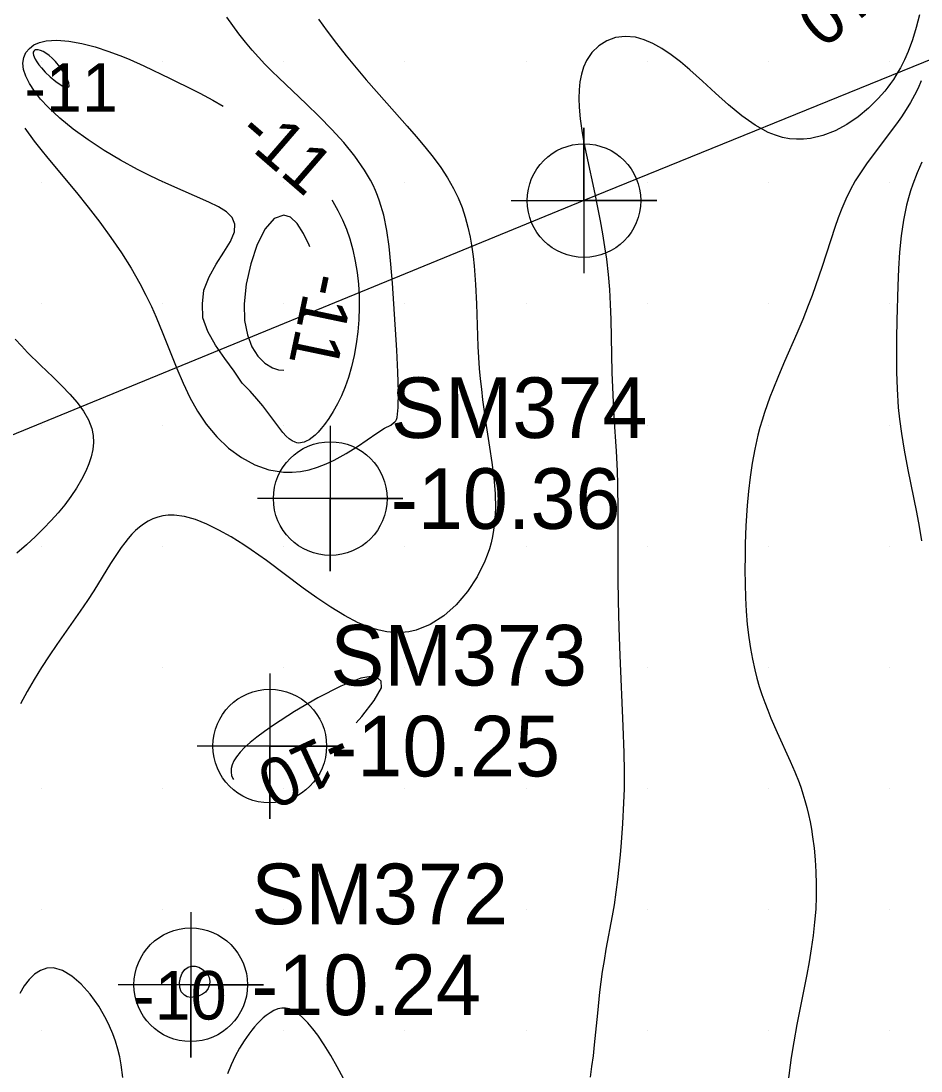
# Model space of a CAD drawing. Extents: x 2602990 to 2605851, y 618069 to 619180.
# Drawn here: x 2604354.15 to 2604391.29, y 618768.35 to 618811.67 of the extents above; entities that cross this region are included whole.
import ezdxf

# ---------------------------------------------------------------- set-up
doc = ezdxf.new("R2010")
doc.units = 0
for name, color, linetype in [('Default', 7, 'Continuous'), ('DTM Contours Major', 7, 'Continuous'), ('DTM Contours Minor', 7, 'Continuous'), ('DTM Contours Minor Text', 7, 'Continuous'), ('Exist DTM Regular Point Underwater CELL', 7, 'Continuous'), ('Exist DTM Regular Point Underwater Cogo Elevation', 7, 'Continuous'), ('Exist DTM Regular Point Underwater Cogo Number', 7, 'Continuous'), ('Exist DTM Scan Elevation Point', 7, 'Continuous'), ('Exist Structure Major Deck Tunnel Box Culvert', 7, 'Continuous'), ('Exist Structure Major Deck Tunnel Box Culvert Cogo Point CELL', 7, 'Continuous')]:
    doc.layers.add(name, color=color, linetype=linetype)

# ---------------------------------------------------------------- blocks, each defined once
blk = doc.blocks.new('POINT_DISPLAY')
at = {"layer": 'Default'}
blk.add_line((0, 0), (0, 0), dxfattribs=at)
blk = doc.blocks.new('EXIST STRUCTURE MAJOR DECK TUNNEL BOX CULVERT COGO POINT')
at = {"layer": 'Exist Structure Major Deck Tunnel Box Culvert Cogo Point CELL'}
blk.add_lwpolyline([(-0.06, 0), (0.06, 0), (0, 0), (0, 0.06), (0, -0.06)], dxfattribs=at)
blk.add_circle((0, 0), 0.04688, dxfattribs=at)

msp = doc.modelspace()

# ---------------------------------------------------------------- linework, layer by layer
at = {"layer": 'DTM Contours Major'}
for points in [[(2604391.234, 618811.926), (2604391.099, 618811.407), (2604390.941, 618810.901), (2604390.758, 618810.413), (2604390.609, 618810.072), (2604390.528, 618809.907), (2604390.443, 618809.744), (2604390.354, 618809.584), (2604390.261, 618809.427), (2604390.154, 618809.26), (2604390.041, 618809.096), (2604389.922, 618808.936), (2604389.798, 618808.778), (2604389.667, 618808.624), (2604389.53, 618808.472), (2604389.134, 618808.081), (2604388.7, 618807.722), (2604388.236, 618807.405), (2604387.75, 618807.143), (2604387.248, 618806.945), (2604386.738, 618806.824), (2604386.448, 618806.793), (2604386.156, 618806.79), (2604385.865, 618806.816), (2604385.574, 618806.872), (2604385.283, 618806.959), (2604384.993, 618807.076), (2604384.444, 618807.377), (2604383.898, 618807.764), (2604383.355, 618808.211), (2604382.815, 618808.693), (2604382.28, 618809.183), (2604381.751, 618809.657), (2604381.363, 618809.981), (2604380.981, 618810.275), (2604380.603, 618810.531), (2604380.23, 618810.742), (2604379.864, 618810.902), (2604379.506, 618811.002), (2604379.088, 618811.038), (2604378.691, 618810.985), (2604378.324, 618810.852), (2604377.995, 618810.645), (2604377.713, 618810.37), (2604377.488, 618810.036), (2604377.368, 618809.769), (2604377.278, 618809.477), (2604377.216, 618809.163), (2604377.181, 618808.831), (2604377.171, 618808.481), (2604377.183, 618808.116), (2604377.226, 618807.642), (2604377.295, 618807.152), (2604377.384, 618806.649), (2604377.488, 618806.136), (2604377.834, 618804.535), (2604377.948, 618803.981), (2604378.054, 618803.432), (2604378.151, 618802.891), (2604378.237, 618802.359), (2604378.311, 618801.84), (2604378.384, 618801.206), (2604378.436, 618800.592), (2604378.472, 618799.992), (2604378.495, 618799.351), (2604378.542, 618797.167), (2604378.575, 618796.247), (2604378.623, 618795.323), (2604378.712, 618793.929), (2604378.751, 618793.109), (2604378.768, 618792.563), (2604378.785, 618791.45), (2604378.787, 618789.988), (2604378.784, 618788.645), (2604378.793, 618787.753), (2604378.82, 618786.632), (2604378.861, 618785.499), (2604378.994, 618782.577), (2604379.032, 618781.472), (2604379.044, 618780.716), (2604379.038, 618779.986), (2604379.019, 618779.418), (2604378.972, 618778.562), (2604378.917, 618777.776), (2604378.875, 618777.272), (2604378.827, 618776.76), (2604378.77, 618776.244), (2604378.704, 618775.726), (2604378.627, 618775.207), (2604378.55, 618774.747), (2604378.295, 618773.371), (2604378.214, 618772.912), (2604378.14, 618772.451), (2604378.081, 618772.025), (2604378.03, 618771.597), (2604377.941, 618770.736), (2604377.812, 618769.424), (2604377.761, 618768.979), (2604377.703, 618768.535), (2604377.636, 618768.092)], [(2604358.363, 618768.076), (2604358.295, 618768.601), (2604358.231, 618768.929), (2604358.15, 618769.254), (2604358.053, 618769.573), (2604357.941, 618769.887), (2604357.813, 618770.193), (2604357.67, 618770.492), (2604357.362, 618771.028), (2604357.015, 618771.515), (2604356.642, 618771.933), (2604356.256, 618772.265), (2604355.869, 618772.493), (2604355.494, 618772.599), (2604355.218, 618772.589), (2604354.958, 618772.502), (2604354.716, 618772.345), (2604354.491, 618772.127), (2604354.286, 618771.856), (2604354.101, 618771.54)], [(2604367.467, 618768.038), (2604367.208, 618768.521), (2604366.94, 618768.986), (2604366.668, 618769.423), (2604366.397, 618769.822), (2604366.196, 618770.092), (2604365.997, 618770.331), (2604365.801, 618770.535), (2604365.61, 618770.703), (2604365.422, 618770.829), (2604365.237, 618770.912), (2604365.074, 618770.947), (2604364.913, 618770.945), (2604364.753, 618770.911), (2604364.593, 618770.846), (2604364.433, 618770.753), (2604364.271, 618770.635), (2604364.153, 618770.536), (2604364.035, 618770.426), (2604363.915, 618770.304), (2604363.796, 618770.172), (2604363.677, 618770.028), (2604363.558, 618769.874), (2604363.364, 618769.596), (2604363.176, 618769.29), (2604362.998, 618768.959), (2604362.832, 618768.603), (2604362.683, 618768.226)]]:
    msp.add_lwpolyline(points, dxfattribs=at)
at = {"layer": 'DTM Contours Minor'}
for points in [[(2604366.426, 618811.751), (2604366.795, 618811.248), (2604367.177, 618810.741), (2604367.573, 618810.236), (2604367.98, 618809.74), (2604368.398, 618809.249), (2604369.25, 618808.282), (2604370.09, 618807.338), (2604370.464, 618806.909), (2604370.823, 618806.482), (2604371.161, 618806.057), (2604371.475, 618805.63), (2604371.758, 618805.2), (2604372.007, 618804.765), (2604372.195, 618804.373), (2604372.355, 618803.976), (2604372.489, 618803.573), (2604372.6, 618803.166), (2604372.69, 618802.755), (2604372.763, 618802.34), (2604372.815, 618801.958), (2604372.856, 618801.573), (2604372.889, 618801.185), (2604372.913, 618800.795), (2604372.947, 618800.005), (2604372.99, 618798.688), (2604373.009, 618798.242), (2604373.034, 618797.791), (2604373.066, 618797.336), (2604373.105, 618796.91), (2604373.151, 618796.481), (2604373.204, 618796.048), (2604373.326, 618795.166), (2604373.494, 618794.089), (2604373.588, 618793.455), (2604373.667, 618792.818), (2604373.718, 618792.183), (2604373.73, 618791.553), (2604373.693, 618790.934), (2604373.658, 618790.668), (2604373.611, 618790.406), (2604373.553, 618790.146), (2604373.482, 618789.889), (2604373.398, 618789.636), (2604373.302, 618789.386), (2604372.983, 618788.735), (2604372.584, 618788.129), (2604372.119, 618787.586), (2604371.601, 618787.127), (2604371.043, 618786.771), (2604370.458, 618786.537), (2604370.161, 618786.472), (2604369.86, 618786.44), (2604369.556, 618786.441), (2604369.249, 618786.473), (2604368.939, 618786.534), (2604368.626, 618786.624), (2604368.068, 618786.846), (2604367.503, 618787.137), (2604366.935, 618787.482), (2604366.366, 618787.867), (2604365.801, 618788.276), (2604364.285, 618789.407), (2604363.971, 618789.634), (2604363.657, 618789.853), (2604363.345, 618790.062), (2604362.832, 618790.385), (2604362.325, 618790.67), (2604361.83, 618790.91), (2604361.352, 618791.097), (2604360.897, 618791.223), (2604360.469, 618791.28), (2604360.234, 618791.279), (2604360.01, 618791.253), (2604359.796, 618791.203), (2604359.591, 618791.13), (2604359.396, 618791.034), (2604359.209, 618790.917), (2604359.044, 618790.792), (2604358.886, 618790.651), (2604358.732, 618790.494), (2604358.582, 618790.324), (2604358.435, 618790.14), (2604358.29, 618789.944), (2604358.071, 618789.625), (2604357.851, 618789.283), (2604357.157, 618788.161), (2604356.904, 618787.768), (2604356.602, 618787.32), (2604355.635, 618785.947), (2604355.313, 618785.477), (2604355, 618785), (2604354.695, 618784.504), (2604354.406, 618784.002), (2604354.134, 618783.498)], [(2604369.683, 618795.317), (2604369.725, 618795.726), (2604369.729, 618796.366), (2604369.704, 618797.176), (2604369.657, 618798.093), (2604369.538, 618800), (2604369.482, 618800.853), (2604369.422, 618801.639), (2604369.348, 618802.364), (2604369.252, 618803.035), (2604369.124, 618803.659), (2604368.953, 618804.242), (2604368.872, 618804.466), (2604368.781, 618804.685), (2604368.683, 618804.899), (2604368.576, 618805.11), (2604368.46, 618805.318), (2604368.335, 618805.523), (2604367.936, 618806.096), (2604367.48, 618806.654), (2604366.982, 618807.198), (2604366.456, 618807.729), (2604365.919, 618808.248), (2604364.788, 618809.324), (2604364.501, 618809.606), (2604364.223, 618809.889), (2604363.954, 618810.174), (2604363.696, 618810.462), (2604363.414, 618810.797), (2604363.147, 618811.136), (2604362.893, 618811.48), (2604362.652, 618811.825)], [(2604361.638, 618800), (2604361.703, 618800.566), (2604361.915, 618801.116), (2604362.211, 618801.642), (2604362.527, 618802.132), (2604362.801, 618802.578), (2604362.969, 618802.969), (2604362.985, 618803.287), (2604362.866, 618803.558), (2604362.634, 618803.793), (2604362.308, 618804.005), (2604361.909, 618804.204), (2604360.255, 618804.927), (2604359.829, 618805.122), (2604359.397, 618805.328), (2604358.961, 618805.547), (2604358.264, 618805.926), (2604357.58, 618806.334), (2604356.925, 618806.763), (2604356.313, 618807.209), (2604355.756, 618807.662), (2604355.27, 618808.118), (2604354.965, 618808.449), (2604354.709, 618808.774), (2604354.504, 618809.089), (2604354.355, 618809.39), (2604354.264, 618809.673), (2604354.236, 618809.935), (2604354.268, 618810.164), (2604354.357, 618810.367), (2604354.499, 618810.54), (2604354.689, 618810.682), (2604354.923, 618810.788), (2604355.198, 618810.856), (2604355.636, 618810.886), (2604356.128, 618810.847), (2604356.66, 618810.75), (2604357.217, 618810.604), (2604357.785, 618810.419), (2604358.348, 618810.205), (2604358.644, 618810.082), (2604359.224, 618809.821), (2604360.315, 618809.296), (2604361.282, 618808.817), (2604361.528, 618808.69), (2604362.077, 618808.4), (2604362.497, 618808.165)], [(2604356.071, 618808.929), (2604356.143, 618808.983), (2604356.13, 618809.121), (2604356.051, 618809.317), (2604355.922, 618809.545), (2604355.758, 618809.781), (2604355.577, 618810), (2604355.443, 618810.135), (2604355.312, 618810.249), (2604355.185, 618810.34), (2604355.066, 618810.409), (2604354.958, 618810.456), (2604354.861, 618810.481), (2604354.801, 618810.485), (2604354.751, 618810.479), (2604354.71, 618810.46), (2604354.681, 618810.43), (2604354.663, 618810.389), (2604354.66, 618810.336), (2604354.671, 618810.269), (2604354.698, 618810.189), (2604354.744, 618810.095), (2604354.809, 618809.989), (2604354.894, 618809.87), (2604355, 618809.737), (2604355.155, 618809.563), (2604355.365, 618809.367), (2604355.595, 618809.175), (2604355.811, 618809.019), (2604355.981, 618808.927), (2604356.071, 618808.929)], [(2604391.303, 618809.201), (2604391.172, 618808.905), (2604391.03, 618808.615), (2604390.863, 618808.311), (2604390.682, 618808.014), (2604390.489, 618807.722), (2604390.287, 618807.435), (2604389.861, 618806.865), (2604389.331, 618806.17), (2604389.07, 618805.814), (2604388.819, 618805.45), (2604388.583, 618805.076), (2604388.367, 618804.69), (2604388.187, 618804.321), (2604388.025, 618803.941), (2604387.876, 618803.55), (2604387.737, 618803.15), (2604387.217, 618801.547), (2604386.945, 618800.749), (2604386.799, 618800.344), (2604386.643, 618799.936), (2604386.411, 618799.361), (2604386.167, 618798.781), (2604385.662, 618797.617), (2604385.416, 618797.035), (2604385.182, 618796.457), (2604385.062, 618796.145), (2604384.948, 618795.833), (2604384.84, 618795.522), (2604384.739, 618795.209), (2604384.646, 618794.895), (2604384.561, 618794.579), (2604384.43, 618794.01), (2604384.324, 618793.433), (2604384.238, 618792.851), (2604384.172, 618792.267), (2604384.121, 618791.682), (2604384.07, 618790.848), (2604384.043, 618790.097), (2604384.033, 618789.596), (2604384.029, 618789.021), (2604384.036, 618788.446), (2604384.053, 618787.877), (2604384.083, 618787.318), (2604384.127, 618786.771), (2604384.186, 618786.24), (2604384.253, 618785.782), (2604384.334, 618785.338), (2604384.43, 618784.907), (2604384.521, 618784.559), (2604384.622, 618784.218), (2604384.731, 618783.883), (2604384.848, 618783.554), (2604384.972, 618783.231), (2604385.102, 618782.913), (2604385.365, 618782.31), (2604385.9, 618781.133), (2604386.088, 618780.693), (2604386.263, 618780.248), (2604386.344, 618780.021), (2604386.421, 618779.79), (2604386.505, 618779.512), (2604386.581, 618779.226), (2604386.651, 618778.933), (2604386.714, 618778.633), (2604386.771, 618778.324), (2604386.821, 618778.008), (2604386.881, 618777.541), (2604386.928, 618777.058), (2604386.959, 618776.564), (2604386.974, 618776.059), (2604386.97, 618775.546), (2604386.948, 618775.03), (2604386.904, 618774.483), (2604386.841, 618773.938), (2604386.762, 618773.395), (2604386.673, 618772.857), (2604386.576, 618772.329), (2604386.17, 618770.274), (2604386.042, 618769.546), (2604385.942, 618768.901), (2604385.703, 618767.101)], [(2604354.316, 618807.247), (2604354.704, 618806.715), (2604354.978, 618806.364), (2604355.262, 618806.013), (2604356.444, 618804.595), (2604356.931, 618803.989), (2604357.406, 618803.369), (2604357.863, 618802.741), (2604358.296, 618802.108), (2604358.698, 618801.472), (2604359.064, 618800.838), (2604359.312, 618800.366), (2604359.539, 618799.893), (2604359.735, 618799.451), (2604360.013, 618798.776), (2604360.582, 618797.336), (2604360.841, 618796.73), (2604361.125, 618796.138), (2604361.442, 618795.57), (2604361.8, 618795.036), (2604362.237, 618794.511), (2604362.722, 618794.048), (2604363.248, 618793.659), (2604363.806, 618793.356), (2604364.388, 618793.151), (2604364.985, 618793.054), (2604365.338, 618793.052), (2604365.692, 618793.088), (2604366.045, 618793.159), (2604366.395, 618793.263), (2604366.742, 618793.395), (2604367.084, 618793.553), (2604367.572, 618793.824), (2604368.034, 618794.118), (2604368.839, 618794.671), (2604369.16, 618794.876), (2604369.412, 618795), (2604369.529, 618795.086), (2604369.576, 618795.127), (2604369.617, 618795.175), (2604369.652, 618795.236), (2604369.683, 618795.317)], [(2604391.333, 618805.845), (2604391.134, 618805.402), (2604390.954, 618804.944), (2604390.858, 618804.662), (2604390.772, 618804.373), (2604390.695, 618804.075), (2604390.57, 618803.459), (2604390.478, 618802.812), (2604390.413, 618802.141), (2604390.367, 618801.451), (2604390.337, 618800.748), (2604390.296, 618799.313), (2604390.282, 618798.592), (2604390.278, 618797.879), (2604390.285, 618797.181), (2604390.307, 618796.501), (2604390.358, 618795.723), (2604390.406, 618795.242), (2604390.484, 618794.655), (2604390.598, 618793.963), (2604390.751, 618793.155), (2604391.104, 618791.401), (2604391.216, 618790.814), (2604391.317, 618790.23)], [(2604366.984, 618804.279), (2604367.021, 618804.221), (2604367.229, 618803.853), (2604367.415, 618803.473), (2604367.58, 618803.082), (2604367.721, 618802.679), (2604367.849, 618802.229), (2604367.95, 618801.767), (2604368.025, 618801.296), (2604368.077, 618800.818), (2604368.104, 618800.334), (2604368.11, 618799.848), (2604368.093, 618799.345), (2604368.053, 618798.846), (2604367.991, 618798.354), (2604367.905, 618797.873), (2604367.797, 618797.407), (2604367.666, 618796.959), (2604367.529, 618796.576), (2604367.377, 618796.213), (2604367.212, 618795.874), (2604367.039, 618795.56), (2604366.86, 618795.275), (2604366.677, 618795.019), (2604366.548, 618794.858), (2604366.418, 618794.713), (2604366.291, 618794.588), (2604366.165, 618794.481), (2604366.042, 618794.394), (2604365.921, 618794.329), (2604365.842, 618794.296), (2604365.764, 618794.274), (2604365.687, 618794.262), (2604365.612, 618794.26), (2604365.538, 618794.269), (2604365.465, 618794.288), (2604365.342, 618794.345), (2604365.219, 618794.431), (2604365.095, 618794.547), (2604364.965, 618794.69), (2604364.829, 618794.86), (2604364.34, 618795.525), (2604364.132, 618795.794), (2604363.89, 618796.085), (2604363.607, 618796.395), (2604363.276, 618796.724), (2604362.949, 618797.222), (2604362.565, 618797.748), (2604362.184, 618798.296), (2604361.864, 618798.858), (2604361.662, 618799.429), (2604361.638, 618800)], [(2604365, 618803.654), (2604364.601, 618803.525), (2604364.228, 618803.094), (2604363.9, 618802.444), (2604363.633, 618801.657), (2604363.448, 618800.815), (2604363.362, 618800), (2604363.384, 618799.311), (2604363.497, 618798.722), (2604363.684, 618798.233), (2604363.929, 618797.843), (2604364.217, 618797.554), (2604364.529, 618797.364), (2604364.786, 618797.283), (2604365.005, 618797.264)], [(2604366.076, 618802.358), (2604366.052, 618802.42), (2604365.814, 618802.91), (2604365.554, 618803.317), (2604365.279, 618803.584), (2604365, 618803.654)], [(2604353.916, 618798.54), (2604354.17, 618798.264), (2604354.429, 618797.996), (2604354.954, 618797.478), (2604355.478, 618796.974), (2604355.834, 618796.625), (2604356.171, 618796.277), (2604356.476, 618795.927), (2604356.738, 618795.574), (2604356.945, 618795.217), (2604357.084, 618794.855), (2604357.139, 618794.57), (2604357.151, 618794.281), (2604357.122, 618793.989), (2604357.057, 618793.694), (2604356.959, 618793.396), (2604356.832, 618793.096), (2604356.654, 618792.748), (2604356.446, 618792.4), (2604356.213, 618792.055), (2604355.959, 618791.715), (2604355.688, 618791.384), (2604355.404, 618791.063), (2604355.086, 618790.728), (2604354.757, 618790.405), (2604354.376, 618790.055), (2604353.983, 618789.71)], [(2604369.021, 618784.431), (2604368.772, 618784.653), (2604368.18, 618784.559), (2604367.356, 618784.227), (2604366.407, 618783.74), (2604365.443, 618783.176), (2604364.574, 618782.616), (2604364.205, 618782.359), (2604363.884, 618782.122), (2604363.611, 618781.901), (2604363.382, 618781.695), (2604363.195, 618781.501), (2604363.048, 618781.317), (2604362.942, 618781.146), (2604362.87, 618780.983), (2604362.831, 618780.828), (2604362.824, 618780.682), (2604362.847, 618780.547), (2604362.899, 618780.422), (2604362.929, 618780.378)], [(2604367.988, 618782.71), (2604368.226, 618782.975), (2604368.735, 618783.639), (2604369.031, 618784.158), (2604369.021, 618784.431)], [(2604360.896, 618771.473), (2604360.768, 618771.611), (2604360.704, 618771.791), (2604360.695, 618771.994), (2604360.734, 618772.2), (2604360.812, 618772.387), (2604360.922, 618772.536), (2604361.05, 618772.628), (2604361.192, 618772.671), (2604361.342, 618772.669), (2604361.49, 618772.63), (2604361.629, 618772.557), (2604361.752, 618772.456), (2604361.848, 618772.338), (2604361.915, 618772.204), (2604361.947, 618772.059), (2604361.936, 618771.908), (2604361.877, 618771.755), (2604361.762, 618771.606), (2604361.651, 618771.52), (2604361.501, 618771.451), (2604361.331, 618771.404), (2604361.16, 618771.387), (2604361.009, 618771.408), (2604360.896, 618771.473)]]:
    msp.add_lwpolyline(points, dxfattribs=at)
at = {"layer": 'Exist DTM Regular Point Underwater CELL'}
for points in [[(2604366.916, 618794.967), (2604366.916, 618788.967), (2604366.916, 618791.967), (2604369.916, 618791.967), (2604363.916, 618791.967)], [(2604364.42, 618784.754), (2604364.42, 618778.754), (2604364.42, 618781.754), (2604367.42, 618781.754), (2604361.42, 618781.754)], [(2604361.158, 618774.905), (2604361.158, 618768.905), (2604361.158, 618771.905), (2604364.158, 618771.905), (2604358.158, 618771.905)]]:
    msp.add_lwpolyline(points, dxfattribs=at)
for centre in [(2604366.916, 618791.967), (2604364.42, 618781.754), (2604361.158, 618771.905)]:
    msp.add_circle(centre, 2.344, dxfattribs=at)
at = {"layer": 'Exist Structure Major Deck Tunnel Box Culvert'}
for p, q in [((2604412.154, 618818.415), (2604377.387, 618804.262)), ((2604412.154, 618818.415), (2604377.387, 618804.262)), ((2604377.387, 618804.262), (2604340.522, 618789.156)), ((2604377.387, 618804.262), (2604340.522, 618789.156))]:
    msp.add_line(p, q, dxfattribs=at)

# ---------------------------------------------------------------- block references
at = {"layer": 'Exist DTM Scan Elevation Point', "xscale": 1.3123333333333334, "yscale": 1.3123333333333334}
for p in [(2604355, 618810), (2604360, 618810), (2604365, 618810), (2604370, 618810), (2604375, 618810), (2604380, 618810), (2604385, 618810), (2604390, 618810), (2604355, 618805), (2604360, 618805), (2604365, 618805), (2604370, 618805), (2604375, 618805), (2604380, 618805), (2604385, 618805), (2604390, 618805), (2604355, 618800), (2604360, 618800), (2604365, 618800), (2604370, 618800), (2604375, 618800), (2604380, 618800), (2604385, 618800), (2604390, 618800), (2604355, 618795), (2604360, 618795), (2604365, 618795), (2604370, 618795), (2604375, 618795), (2604380, 618795), (2604385, 618795), (2604390, 618795), (2604355, 618790), (2604360, 618790), (2604365, 618790), (2604370, 618790), (2604375, 618790), (2604380, 618790), (2604385, 618790), (2604390, 618790), (2604355, 618785), (2604360, 618785), (2604365, 618785), (2604370, 618785), (2604375, 618785), (2604380, 618785), (2604385, 618785), (2604390, 618785), (2604355, 618780), (2604360, 618780), (2604365, 618780), (2604370, 618780), (2604375, 618780), (2604380, 618780), (2604385, 618780), (2604390, 618780), (2604355, 618775), (2604360, 618775), (2604365, 618775), (2604370, 618775), (2604375, 618775), (2604380, 618775), (2604385, 618775), (2604390, 618775), (2604355, 618770), (2604360, 618770), (2604365, 618770), (2604370, 618770), (2604375, 618770), (2604380, 618770), (2604385, 618770), (2604390, 618770)]:
    msp.add_blockref('POINT_DISPLAY', p, dxfattribs=at)
at = {"layer": 'Exist Structure Major Deck Tunnel Box Culvert Cogo Point CELL', "xscale": 50, "yscale": 50}
msp.add_blockref('EXIST STRUCTURE MAJOR DECK TUNNEL BOX CULVERT COGO POINT', (2604377.387, 618804.262), dxfattribs=at)

# ---------------------------------------------------------------- texts
at = {"layer": 'DTM Contours Minor Text'}
for s, rotation, p in [('-10', 219.0661, (2604388.991, 618814.476)), ('-11', 319.1021, (2604362.988, 618806.909)), ('-11', 258.1214, (2604366.007, 618801.381)), ('-10', 204.7495, (2604367.247, 618782.531))]:
    msp.add_text(s, height=2, rotation=rotation, dxfattribs=at).set_placement(p)
for s, p in [('-11', (2604354.292, 618807.929)), ('-10', (2604358.778, 618770.473))]:
    msp.add_text(s, height=2, dxfattribs=at).set_placement(p)
at = {"layer": 'Exist DTM Regular Point Underwater Cogo Elevation'}
for s, p in [('-10.36', (2604369.416, 618790.717)), ('-10.25', (2604366.92, 618780.504)), ('-10.24', (2604363.658, 618770.655))]:
    msp.add_text(s, height=2.5, dxfattribs=at).set_placement(p)
at = {"layer": 'Exist DTM Regular Point Underwater Cogo Number'}
for s, p in [('SM374', (2604369.416, 618794.467)), ('SM373', (2604366.92, 618784.254)), ('SM372', (2604363.658, 618774.405))]:
    msp.add_text(s, height=2.5, dxfattribs=at).set_placement(p)

doc.saveas('drawing.dxf')
